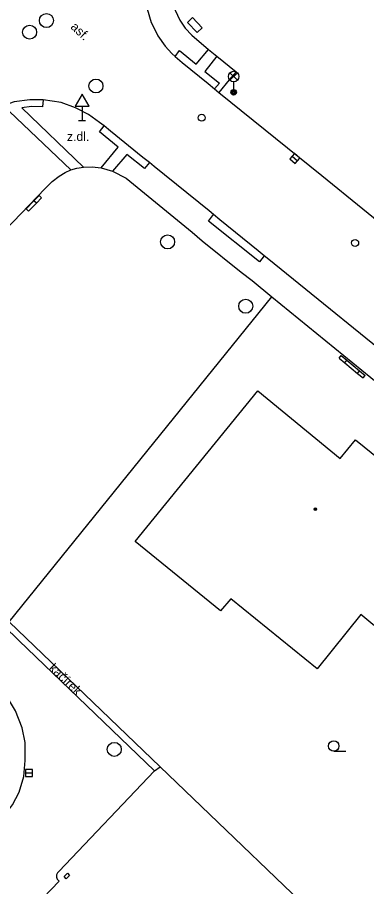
# Model space of a CAD drawing. Extents: x -598233 to -596890, y -1157848 to -1156431.
# Drawn here: x -597853.6 to -597828.6, y -1156590.9 to -1156528.8 of the extents above; entities that cross this region are included whole.
import ezdxf

# ---------------------------------------------------------------- set-up
doc = ezdxf.new("R2010")
doc.units = 0
for name, color, linetype in [('Level 10', 7, 'Continuous'), ('Level 11', 7, 'Continuous'), ('Level 24', 7, 'Continuous'), ('Level 27', 7, 'Continuous'), ('Level 28', 7, 'Continuous'), ('Level 33', 7, 'Continuous'), ('Level 34', 7, 'Continuous'), ('Level 36', 7, 'Continuous'), ('Level 39', 7, 'Continuous'), ('Level 40', 7, 'Continuous'), ('Level 51', 7, 'Continuous'), ('Level 52', 7, 'Continuous'), ('Level 7', 7, 'Continuous')]:
    doc.layers.add(name, color=color, linetype=linetype)

msp = doc.modelspace()

# ---------------------------------------------------------------- linework, layer by layer
at = {"layer": 'Level 10'}
for points in [[(-597840.46, -1156519.99), (-597842.23, -1156521.82), (-597843.21, -1156522.9), (-597843.82, -1156524.01), (-597844.17, -1156524.95), (-597844.39, -1156526), (-597844.44, -1156527.17), (-597844.3, -1156528.15), (-597844, -1156529.13), (-597843.8, -1156529.54), (-597843.52, -1156530.1), (-597843.01, -1156530.84), (-597842.54, -1156531.35), (-597842.29, -1156531.57)], [(-597842.29, -1156531.57), (-597841.78, -1156532.01), (-597839.94, -1156533.51), (-597839.4699, -1156533.89)], [(-597839.4699, -1156533.89), (-597839.1599, -1156534.15)], [(-597839.1599, -1156534.15), (-597831.82, -1156540.07), (-597823.02, -1156547.24)], [(-597851.73, -1156534.67), (-597852.68, -1156534.67), (-597853.79, -1156534.81), (-597854.65, -1156535.13), (-597855.63, -1156535.62), (-597856, -1156535.83)], [(-597847.37, -1156536.53), (-597847.7, -1156536.28), (-597848.48, -1156535.7199), (-597849.4099, -1156535.23), (-597850.44, -1156534.87), (-597851.73, -1156534.67)], [(-597844.13, -1156539.1599), (-597844.59, -1156538.8), (-597846.9, -1156536.92), (-597847.37, -1156536.53)], [(-597839.54, -1156542.88), (-597839.87, -1156542.61), (-597843.79, -1156539.43), (-597844.13, -1156539.1599)], [(-597835.92, -1156545.82), (-597836.37, -1156545.46), (-597839.1, -1156543.25), (-597839.54, -1156542.88)], [(-597824.82, -1156554.84), (-597825.14, -1156554.58), (-597835.59, -1156546.09), (-597835.92, -1156545.82)], [(-597867.79, -1156559.58), (-597857.8, -1156569.17), (-597854.5, -1156572.32), (-597853.46, -1156573.34), (-597843.76, -1156582.66), (-597850.61, -1156589.86), (-597850.7, -1156589.95), (-597850.76, -1156590.1), (-597850.77, -1156590.25), (-597850.7199, -1156590.4099), (-597850.59, -1156590.54), (-597855.14, -1156595.26), (-597855.29, -1156595.21), (-597855.46, -1156595.18), (-597858.44, -1156595.58), (-597858.75, -1156595.68), (-597859.11, -1156595.88), (-597859.38, -1156596.07), (-597859.65, -1156596.35), (-597860.53, -1156597.25), (-597860.65, -1156597.45), (-597860.73, -1156597.6599)], [(-597859.26, -1156591.6), (-597858.35, -1156590.67), (-597857.88, -1156589.93), (-597857.55, -1156589.09), (-597854.64, -1156586.05), (-597853.9099, -1156585.09), (-597853.44, -1156584.19), (-597853.11, -1156583.05), (-597853, -1156581.9099), (-597853, -1156580.64), (-597853.23, -1156579.57), (-597853.7, -1156578.36), (-597854.35, -1156577.3), (-597855.69, -1156576.04), (-597855.7199, -1156576.01)]]:
    msp.add_lwpolyline(points, dxfattribs=at)
at = {"layer": 'Level 11'}
for points in [[(-597802.48, -1156548.5), (-597814.19, -1156539.05), (-597826.81, -1156528.84), (-597837.76, -1156519.98), (-597839.24, -1156521.46), (-597840.6, -1156522.89), (-597841.24, -1156523.65), (-597842.1, -1156524.9099), (-597842.44, -1156525.88), (-597842.53, -1156526.62), (-597842.49, -1156527.51), (-597842.3, -1156528.26), (-597841.96, -1156528.98), (-597841.57, -1156529.54), (-597841.11, -1156530.05), (-597839.92, -1156531.06)], [(-597842.29, -1156531.57), (-597841.9699, -1156531.15), (-597840.8, -1156532.13), (-597839.92, -1156531.06)], [(-597839.92, -1156531.06), (-597839.31, -1156531.55)], [(-597839.31, -1156531.55), (-597840.18, -1156532.65), (-597839.12, -1156533.4699), (-597839.4699, -1156533.89)], [(-597839.31, -1156531.55), (-597837.93, -1156532.6599), (-597838.43, -1156533.24), (-597839.1599, -1156534.15)], [(-597851.73, -1156534.67), (-597851.78, -1156535.1599), (-597852.56, -1156535.14), (-597853.25, -1156535.24), (-597848.85, -1156539.49)], [(-597849.74, -1156539.68), (-597854.14, -1156535.5), (-597854.96, -1156535.86), (-597855.73, -1156536.29), (-597856, -1156535.83)], [(-597847.58, -1156539.52), (-597846.37, -1156538.06), (-597847.69, -1156536.95), (-597847.37, -1156536.53)], [(-597844.13, -1156539.1599), (-597844.48, -1156539.58), (-597845.75, -1156538.57), (-597846.78, -1156539.78)], [(-597868.59, -1156558.84), (-597867.89, -1156557.98), (-597863.64, -1156553.54), (-597851.59, -1156541.02), (-597851.08, -1156540.5), (-597850.59, -1156540.12), (-597850.15, -1156539.86), (-597849.74, -1156539.68)], [(-597849.74, -1156539.68), (-597849.32, -1156539.56), (-597848.85, -1156539.49)], [(-597848.85, -1156539.49), (-597848.2199, -1156539.46), (-597847.58, -1156539.52)], [(-597847.58, -1156539.52), (-597846.78, -1156539.78)], [(-597846.78, -1156539.78), (-597845.8, -1156540.26), (-597841.07, -1156544.14), (-597840.35, -1156544.75), (-597837.57, -1156546.99), (-597836.78, -1156547.6), (-597835.38, -1156548.75), (-597826.38, -1156556.1), (-597825.62, -1156556.7), (-597820.19, -1156561.12), (-597819.42, -1156561.73), (-597812.15, -1156567.65), (-597809.3, -1156569.97), (-597807.11, -1156571.75), (-597806.34, -1156572.39), (-597803.61, -1156574.59), (-597802.84, -1156575.2), (-597801.8, -1156576.49)], [(-597835.92, -1156545.82), (-597836.26, -1156546.25), (-597839.9, -1156543.34), (-597839.54, -1156542.88)], [(-597843.76, -1156582.66), (-597843.37, -1156582.36)]]:
    msp.add_lwpolyline(points, dxfattribs=at)
at = {"layer": 'Level 24'}
msp.add_lwpolyline([(-597841.4154, -1156529.1289), (-597840.7276, -1156529.8549), (-597840.3646, -1156529.5111), (-597841.0524, -1156528.7851)], close=True, dxfattribs=at)
for points in [[(-597852.02, -1156541.51), (-597852.39, -1156541.88)], [(-597852.21, -1156542.05), (-597851.85, -1156541.67)], [(-597851.85, -1156541.67), (-597852.02, -1156541.51)], [(-597852.39, -1156541.88), (-597852.94, -1156542.46)], [(-597852.77, -1156542.62), (-597852.94, -1156542.46)], [(-597852.21, -1156542.05), (-597852.77, -1156542.62)], [(-597852.21, -1156542.05), (-597852.39, -1156541.88)], [(-597830.57, -1156553.14), (-597830.42, -1156552.95)], [(-597830.42, -1156552.95), (-597830.02, -1156553.28)], [(-597830.57, -1156553.14), (-597830.17, -1156553.47)], [(-597830.17, -1156553.47), (-597830.02, -1156553.28)], [(-597830.17, -1156553.47), (-597829.26, -1156554.23)], [(-597830.02, -1156553.28), (-597829.11, -1156554.04)], [(-597829.26, -1156554.23), (-597829.11, -1156554.04)], [(-597829.26, -1156554.23), (-597828.86, -1156554.56)], [(-597829.11, -1156554.04), (-597828.71, -1156554.38)], [(-597828.86, -1156554.56), (-597828.71, -1156554.38)], [(-597849.83, -1156590.14), (-597850.08, -1156590.37), (-597850.23, -1156590.21), (-597849.98, -1156589.98), (-597849.83, -1156590.14)]]:
    msp.add_lwpolyline(points, dxfattribs=at)
at = {"layer": 'Level 27'}
for p, q in [((-597833.9276, -1156538.6948), (-597833.5524, -1156539.0252)), ((-597852.98, -1156582.8), (-597852.48, -1156582.8))]:
    msp.add_line(p, q, dxfattribs=at)
for points in [[(-597834.0928, -1156538.8824), (-597833.7176, -1156539.2128), (-597833.3872, -1156538.8376), (-597833.7624, -1156538.5072)], [(-597852.98, -1156583.05), (-597852.48, -1156583.05), (-597852.48, -1156582.55), (-597852.98, -1156582.55)]]:
    msp.add_lwpolyline(points, close=True, dxfattribs=at)
for centre in [(-597851.49, -1156529), (-597852.69, -1156529.83), (-597847.95, -1156533.68), (-597842.83, -1156544.83), (-597837.25, -1156549.43), (-597846.64, -1156581.12)]:
    msp.add_circle(centre, 0.5, dxfattribs=at)
at = {"layer": 'Level 28'}
for centre in [(-597840.39, -1156535.95), (-597829.43, -1156544.9)]:
    msp.add_circle(centre, 0.25, dxfattribs=at)
at = {"layer": 'Level 33'}
for p, q in [((-597838.375, -1156533.27), (-597837.845, -1156532.74)), ((-597838.375, -1156532.74), (-597837.845, -1156533.27)), ((-597838.11, -1156533.38), (-597838.11, -1156534.13))]:
    msp.add_line(p, q, dxfattribs=at)
for centre, radius in [((-597838.11, -1156533.005), 0.375), ((-597838.11, -1156534.13), 0.2), ((-597838.11, -1156534.13), 0.1445), ((-597838.11, -1156534.13), 0.0876)]:
    msp.add_circle(centre, radius, dxfattribs=at)
at = {"layer": 'Level 34'}
for p, q in [((-597848.94, -1156535.122), (-597848.94, -1156536.14)), ((-597849.19, -1156536.14), (-597848.69, -1156536.14))]:
    msp.add_line(p, q, dxfattribs=at)
msp.add_lwpolyline([(-597849.44, -1156535.122), (-597848.44, -1156535.122), (-597848.94, -1156534.256)], close=True, dxfattribs=at)
at = {"layer": 'Level 36'}
msp.add_line((-597830.96, -1156581.255), (-597830.085, -1156581.255), dxfattribs=at)
msp.add_circle((-597830.9601, -1156580.8799), 0.375, dxfattribs=at)
at = {"layer": 'Level 39'}
for radius in [0.09, 0.0398]:
    msp.add_circle((-597832.27, -1156563.94), radius, dxfattribs=at)
at = {"layer": 'Level 51'}
msp.add_lwpolyline([(-597854.15, -1156572), (-597835.38, -1156548.75)], dxfattribs=at)
at = {"layer": 'Level 52'}
for points in [[(-597838.31, -1156570.36), (-597839.04, -1156571.21), (-597845.15, -1156566.25), (-597836.39, -1156555.48), (-597830.49, -1156560.31), (-597829.4, -1156558.99), (-597825.93, -1156561.8), (-597827.41, -1156563.64), (-597819.01, -1156570.56), (-597823.53, -1156576.04), (-597829.03, -1156571.47), (-597832.15, -1156575.36)], [(-597832.15, -1156575.36), (-597838.31, -1156570.36)]]:
    msp.add_lwpolyline(points, dxfattribs=at)
at = {"layer": 'Level 7'}
msp.add_lwpolyline([(-597854.15, -1156572), (-597843.37, -1156582.36), (-597829.81, -1156595.39)], dxfattribs=at)

# ---------------------------------------------------------------- texts
at = {"layer": 'Level 40'}
for s, rotation, p in [('asf.', 317, (-597849.81, -1156529.52)), ('kačírek', 316.087065, (-597851.36, -1156575.37))]:
    msp.add_text(s, height=0.65, rotation=rotation, dxfattribs=at).set_placement(p)
msp.add_text('z.dl.', height=0.65, dxfattribs=at).set_placement((-597850.02, -1156537.61))

doc.saveas('drawing.dxf')
